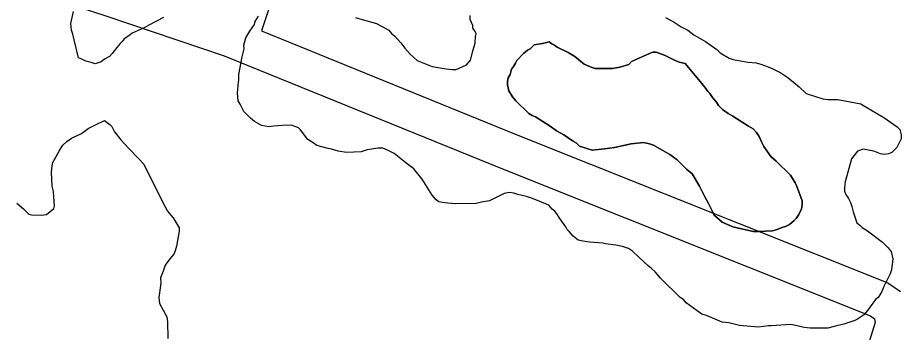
# Model space of a CAD drawing. Extents: x 3677843 to 3715951, y 511991 to 537744.
# Drawn here: x 3703952 to 3704667, y 519659 to 519914 of the extents above; entities that cross this region are included whole.
import ezdxf

# ---------------------------------------------------------------- set-up
doc = ezdxf.new("R2010")
doc.units = 0
doc.layers.add('V-ROAD-CNTR', color=7, linetype='Continuous')
doc.layers.add('V-SITE-VEGE', color=7, linetype='Continuous')

msp = doc.modelspace()

# ---------------------------------------------------------------- linework, layer by layer
at = {"layer": 'V-ROAD-CNTR'}
for points in [[(3704192.81, 520138.77), (3704190.04, 520071.81), (3704189.57, 520048.67), (3704188.29, 520033.22), (3704183.88, 520016.78), (3704179.45, 519998.08), (3704172.08, 519972.43), (3704148.88, 519902.87)], [(3703933.01, 519927.93), (3703979.84, 519925.42), (3704001.19, 519922.03), (3704022.76, 519915), (3704118.75, 519882.72), (3704344.09, 519791.35), (3704642.07, 519672.38), (3704645.47, 519670.1), (3704645.96, 519667.08), (3704634.88, 519631.61), (3704559.49, 519438.02), (3704527.91, 519358.38)], [(3704148.88, 519902.87), (3704355.29, 519819.18), (3704656.16, 519699.06), (3704666.43, 519692.16)]]:
    msp.add_lwpolyline(points, dxfattribs=at)
at = {"layer": 'V-SITE-VEGE'}
for points in [[(3704069.71, 519913.69), (3704057.75, 519907.61), (3704053.95, 519905.41), (3704044.16, 519900.98), (3704041.45, 519898.78), (3704037.64, 519896.57), (3704036.02, 519894.38), (3704034.39, 519892.73), (3704031.69, 519889.44), (3704027.9, 519884.51), (3704025.73, 519882.31), (3704021.93, 519880.11), (3704019.22, 519877.91), (3704014.32, 519876.24), (3704011.04, 519877.31), (3704006.67, 519878.37), (3704003.39, 519879.98), (3704000.65, 519881.05), (3703997.28, 519895.76), (3703996.16, 519900.12), (3703995.05, 519903.38), (3703994.47, 519908.83), (3703996.59, 519918.67)], [(3704225.16, 519913.62), (3704232.26, 519911.49), (3704242.1, 519908.82), (3704249.21, 519905.06), (3704251.95, 519903.44), (3704254.15, 519900.72), (3704256.89, 519898.56), (3704261.84, 519893.14), (3704265.14, 519888.8), (3704268.99, 519884.46), (3704275.02, 519879.04), (3704287.05, 519874.22), (3704291.97, 519873.15), (3704298.52, 519872.11), (3704303.43, 519871.59), (3704306.7, 519871.62), (3704314.86, 519875.49), (3704318.11, 519879.33), (3704320.23, 519887.52), (3704321.84, 519892.99), (3704322.34, 519898.45), (3704322.88, 519900.63), (3704321.77, 519902.8), (3704320.12, 519904.98), (3704320.11, 519907.16), (3704317.89, 519912.05), (3704317.87, 519915.32)], [(3704143.35, 519829.63), (3704140.06, 519832.34), (3704134.57, 519837.76), (3704131.8, 519843.74), (3704130.15, 519846.45), (3704129.56, 519852.45), (3704130.07, 519859), (3704130.58, 519863.37), (3704130.55, 519867.73), (3704133.19, 519881.93), (3704134.78, 519888.48), (3704134.76, 519891.21), (3704136.36, 519897.22), (3704139.6, 519902.7), (3704143.38, 519908.18), (3704143.91, 519910.36), (3704146.61, 519914.74)], [(3704476.06, 519913.64), (3704483.17, 519909.87), (3704486.46, 519907.71), (3704488.65, 519906.09), (3704494.12, 519903.4), (3704499.06, 519899.61), (3704508.37, 519894.22), (3704517.68, 519887.73), (3704520.43, 519885.02), (3704527.55, 519880.7), (3704530.83, 519879.64), (3704542.84, 519877.53), (3704549.39, 519877.03), (3704553.21, 519875.97), (3704559.22, 519873.82), (3704563.05, 519872.21), (3704569.62, 519868.98), (3704571.81, 519867.36), (3704575.1, 519865.2), (3704584.42, 519857.63), (3704589.91, 519852.21), (3704603.58, 519847.93), (3704607.94, 519847.42), (3704615.58, 519847.47), (3704634.15, 519843.77), (3704636.34, 519842.69), (3704652.77, 519832.98), (3704663.72, 519825.42), (3704665.92, 519823.25), (3704667.04, 519818.9), (3704667.06, 519815.63), (3704663.29, 519808.51), (3704659.5, 519804.67), (3704656.78, 519803.56), (3704653.51, 519802.99), (3704650.23, 519803.52), (3704644.76, 519805.66), (3704636.03, 519807.24), (3704631.67, 519805.57), (3704626.8, 519799.54), (3704621.47, 519780.96), (3704620.95, 519776.6), (3704620.98, 519773.32), (3704622.09, 519770.61), (3704624.29, 519767.35), (3704625.95, 519764.08), (3704627.06, 519760.82), (3704628.18, 519756.46)], [(3703950.7, 519763.46), (3703956.18, 519759.13), (3703960.58, 519754.8), (3703962.76, 519754.26), (3703970.4, 519753.77), (3703974.76, 519754.35), (3703980.73, 519759.29), (3703981.26, 519761.48), (3703980.67, 519768.57), (3703980.64, 519772.93), (3703979.52, 519777.28), (3703978.9, 519788.73), (3703979.41, 519793.65), (3703979.94, 519796.38), (3703985.33, 519806.23), (3703988.03, 519810.61), (3703991.28, 519813.36), (3703995.08, 519816.11), (3704003.23, 519819.99), (3704005.41, 519821.64), (3704008.66, 519823.84), (3704015.19, 519827.15), (3704021.71, 519830.47), (3704026.1, 519827.23), (3704027.74, 519825.6), (3704029.95, 519821.25), (3704034.91, 519814.74), (3704041.5, 519807.69), (3704049.73, 519799.56), (3704053.58, 519795.23)], [(3704628.18, 519756.46), (3704629.85, 519751.02), (3704630.96, 519747.76), (3704633.7, 519745.59), (3704635.35, 519743.96), (3704639.73, 519741.27), (3704651.79, 519732.07), (3704656.19, 519727.74), (3704658.93, 519724.48), (3704660.06, 519718.49), (3704659.03, 519709.76), (3704657.96, 519706.48), (3704652.58, 519695.53), (3704650.97, 519691.71), (3704648.27, 519687.33), (3704646.1, 519685.67), (3704639.61, 519676.9), (3704636.36, 519673.06), (3704631.48, 519669.76), (3704629.3, 519668.66), (3704620.59, 519665.87), (3704615.69, 519664.75), (3704607.52, 519662.51), (3704593.34, 519662.42), (3704588.43, 519662.93), (3704580.24, 519665.06), (3704577.5, 519665.59), (3704561.69, 519664.39), (3704559.51, 519664.38), (3704551.34, 519663.23), (3704536.06, 519664.77), (3704527.32, 519666.89), (3704521.86, 519667.4), (3704509.28, 519672.77), (3704505.45, 519673.84), (3704501.62, 519676.54), (3704492.85, 519683.03), (3704490.65, 519685.74), (3704487.91, 519687.36), (3704471.99, 519703.07), (3704467.6, 519707.95), (3704464.85, 519710.66), (3704462.11, 519712.83), (3704454.42, 519719.86), (3704449.48, 519724.74), (3704446.2, 519726.9), (3704441.28, 519728.51), (3704435.82, 519729.56), (3704427.63, 519730.6), (3704425.44, 519731.13), (3704414.53, 519732.15), (3704410.71, 519732.67), (3704405.25, 519733.72), (3704401.41, 519736.97), (3704398.11, 519740.77), (3704396.46, 519742.39), (3704395.36, 519744.57), (3704390.4, 519751.08), (3704388.2, 519754.88), (3704386.54, 519757.05), (3704384.35, 519758.68), (3704381.6, 519761.93), (3704368.48, 519767.3), (3704363.56, 519768.9), (3704356.46, 519770.49), (3704353.18, 519771.56), (3704349.9, 519772.09), (3704345.54, 519771.51), (3704333.58, 519765.43), (3704327.05, 519764.3), (3704322.69, 519763.18), (3704305.78, 519763.07), (3704299.78, 519763.57), (3704295.41, 519764.09), (3704292.68, 519764.62), (3704290.49, 519766.24), (3704287.19, 519770.04), (3704278.93, 519783.07), (3704272.32, 519791.21), (3704265.75, 519796.08), (3704256.43, 519803.65), (3704250.95, 519806.34), (3704247.12, 519807.95), (3704243.31, 519807.93), (3704234.59, 519806.78), (3704229.69, 519805.11), (3704217.69, 519804.49), (3704211.14, 519805.54), (3704205.68, 519807.14), (3704202.95, 519807.66), (3704193.65, 519810.33), (3704190.92, 519812.49), (3704186.53, 519815.19), (3704180.48, 519822.79), (3704178.84, 519824.41), (3704173.37, 519826.56), (3704165.73, 519826.51), (3704158.65, 519825.92), (3704154.83, 519825.35), (3704148.83, 519826.4), (3704143.35, 519829.63)], [(3704053.58, 519795.23), (3704069.06, 519764.24), (3704072.92, 519757.17), (3704077.32, 519751.75), (3704082.28, 519743.6), (3704082.3, 519740.87), (3704080.2, 519728.86), (3704079.13, 519725.03), (3704078.06, 519722.3), (3704074.81, 519718.46), (3704071.02, 519713.53), (3704069.42, 519708.61), (3704067.27, 519703.14), (3704067.31, 519698.78), (3704065.74, 519687.31)], [(3704065.74, 519687.31), (3704066.32, 519682.4), (3704072.39, 519671.54), (3704072.96, 519667.72), (3704073.05, 519654.09)]]:
    msp.add_lwpolyline(points, dxfattribs=at)
for points in [[(3704492.12, 519876.65), (3704506.96, 519858.75), (3704508.61, 519856.58), (3704510.27, 519853.86), (3704511.92, 519852.24), (3704514.12, 519848.98), (3704517.42, 519845.18), (3704519.07, 519842.47), (3704522.36, 519839.22), (3704526.75, 519835.98), (3704530.58, 519833.82), (3704543.18, 519825.72), (3704547.01, 519823.56), (3704549.76, 519820.85), (3704551.96, 519817.6), (3704554.17, 519812.7), (3704555.83, 519809.44), (3704561.34, 519801.29), (3704565.73, 519797.51), (3704577.26, 519786.13), (3704581.11, 519780.15), (3704582.22, 519777.98), (3704586.67, 519765.46), (3704586.69, 519762.19), (3704586.16, 519758.91), (3704584.01, 519754.54), (3704581.85, 519751.25), (3704580.22, 519749.6), (3704576.43, 519746.3), (3704573.17, 519744.65), (3704570.99, 519744.09), (3704566.64, 519742.42), (3704562.83, 519741.31), (3704551.38, 519740.68), (3704547.01, 519740.66), (3704530.63, 519744.36), (3704521.87, 519748.13), (3704515.29, 519754.08), (3704514.18, 519756.8), (3704510.87, 519763.33), (3704507.55, 519769.3), (3704505.89, 519773.11), (3704503.68, 519777.46), (3704497.62, 519787.24), (3704493.23, 519791.03), (3704485.54, 519798.61), (3704479.51, 519802.94), (3704466.37, 519810.49), (3704463.09, 519811.56), (3704458.18, 519812.61), (3704448.37, 519811.46), (3704434.75, 519808.64), (3704426.58, 519807.5), (3704416.77, 519806.34), (3704406.38, 519809.55), (3704403.64, 519812.26), (3704400.9, 519813.88), (3704393.78, 519818.74), (3704387.75, 519821.97), (3704382.82, 519825.76), (3704370.77, 519833.31), (3704368.04, 519834.38), (3704365.3, 519836.01), (3704354.87, 519846.3), (3704352.12, 519849.55), (3704349.36, 519854.44), (3704348.24, 519859.34), (3704348.22, 519862.07), (3704348.75, 519864.8), (3704350.37, 519867.54), (3704351.43, 519871.91), (3704353.05, 519874.1), (3704354.67, 519876.84), (3704355.75, 519879.03), (3704361.16, 519884.52), (3704364.42, 519887.27), (3704366.59, 519888.37), (3704369.84, 519891.67), (3704376.38, 519892.8), (3704381.83, 519893.93), (3704384.02, 519892.31), (3704386.21, 519891.23), (3704388.4, 519889.61), (3704397.16, 519885.3), (3704402.63, 519882.07), (3704410.31, 519876.11), (3704415.78, 519873.42), (3704419.06, 519872.35), (3704433.24, 519872.45), (3704439.23, 519873.58), (3704446.31, 519875.81), (3704448.48, 519878), (3704463.16, 519884.65), (3704465.88, 519885.75), (3704468.61, 519885.77), (3704475.71, 519883.09), (3704483.38, 519879.33), (3704487.2, 519877.71)], [(3704492.12, 519876.65), (3704487.2, 519877.71), (3704483.38, 519879.33), (3704475.71, 519883.09), (3704468.61, 519885.77), (3704465.88, 519885.75), (3704463.16, 519884.65), (3704448.48, 519878), (3704446.31, 519875.81), (3704439.23, 519873.58), (3704433.24, 519872.45), (3704419.06, 519872.35), (3704415.78, 519873.42), (3704410.31, 519876.11), (3704402.63, 519882.07), (3704397.16, 519885.3), (3704388.4, 519889.61), (3704386.21, 519891.23), (3704384.02, 519892.31), (3704381.83, 519893.93), (3704376.38, 519892.8), (3704369.84, 519891.67), (3704366.59, 519888.37), (3704364.42, 519887.27), (3704361.16, 519884.52), (3704355.75, 519879.03), (3704354.67, 519876.84), (3704353.05, 519874.1), (3704351.43, 519871.91), (3704350.37, 519867.54), (3704348.75, 519864.8), (3704348.22, 519862.07), (3704348.24, 519859.34), (3704349.36, 519854.44), (3704352.12, 519849.55), (3704354.87, 519846.3), (3704365.3, 519836.01), (3704368.04, 519834.38), (3704370.77, 519833.31), (3704382.82, 519825.76), (3704387.75, 519821.97), (3704393.78, 519818.74), (3704400.9, 519813.88), (3704403.64, 519812.26), (3704406.38, 519809.55), (3704416.77, 519806.34), (3704426.58, 519807.5), (3704434.75, 519808.64), (3704448.37, 519811.46), (3704458.18, 519812.61), (3704463.09, 519811.56), (3704466.37, 519810.49), (3704479.51, 519802.94), (3704485.54, 519798.61), (3704493.23, 519791.03), (3704497.62, 519787.24), (3704503.68, 519777.46), (3704505.89, 519773.11), (3704507.55, 519769.3), (3704510.87, 519763.33), (3704514.18, 519756.8), (3704515.29, 519754.08), (3704521.87, 519748.13), (3704530.63, 519744.36), (3704547.01, 519740.66), (3704551.38, 519740.68), (3704562.83, 519741.31), (3704566.64, 519742.42), (3704570.99, 519744.09), (3704573.17, 519744.65), (3704576.43, 519746.3), (3704580.22, 519749.6), (3704581.85, 519751.25), (3704584.01, 519754.54), (3704586.16, 519758.91), (3704586.69, 519762.19), (3704586.67, 519765.46), (3704582.22, 519777.98), (3704581.11, 519780.15), (3704577.26, 519786.13), (3704565.73, 519797.51), (3704561.34, 519801.29), (3704555.83, 519809.44), (3704554.17, 519812.7), (3704551.96, 519817.6), (3704549.76, 519820.85), (3704547.01, 519823.56), (3704543.18, 519825.72), (3704530.58, 519833.82), (3704526.75, 519835.98), (3704522.36, 519839.22), (3704519.07, 519842.47), (3704517.42, 519845.18), (3704514.12, 519848.98), (3704511.92, 519852.24), (3704510.27, 519853.86), (3704508.61, 519856.58), (3704506.96, 519858.75)]]:
    msp.add_lwpolyline(points, close=True, dxfattribs=at)

doc.saveas('drawing.dxf')
